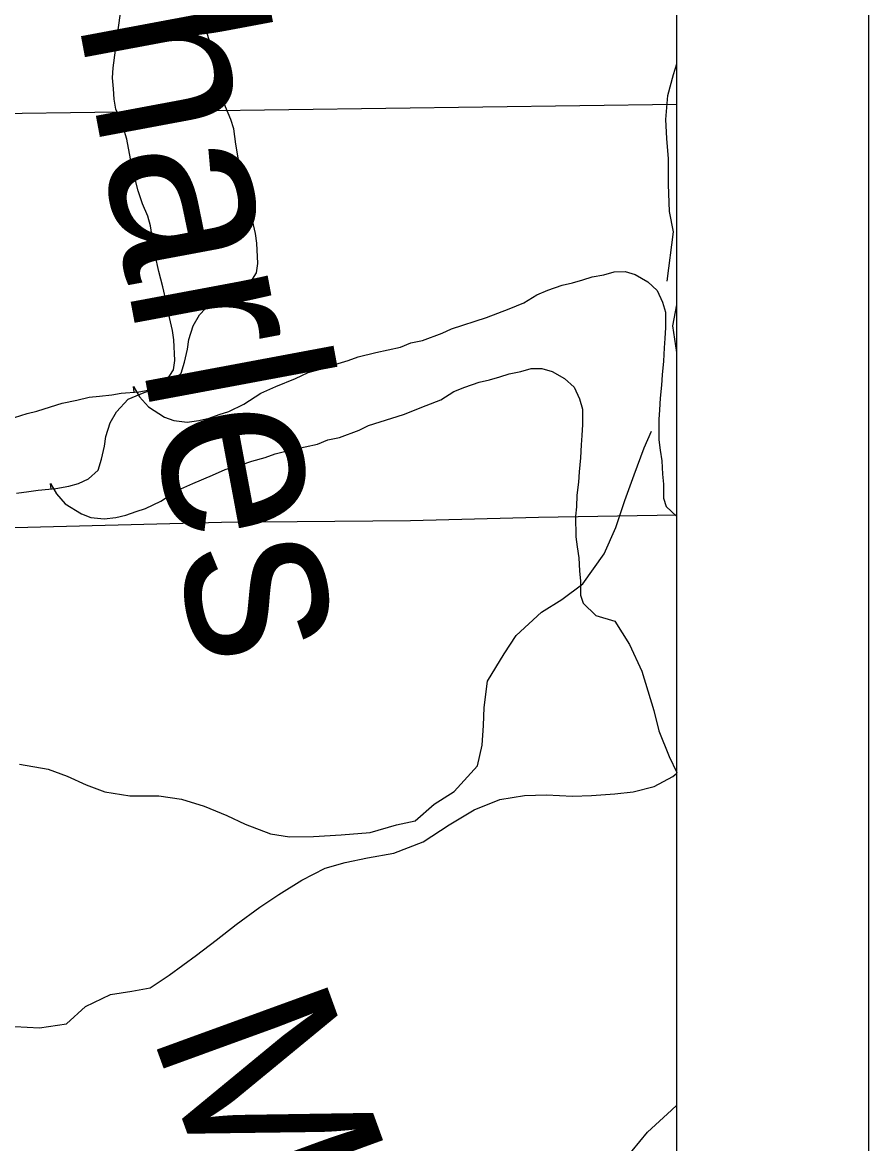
# Model space of a CAD drawing. Extents: x -21.1 to 50.3, y 0 to 22.1.
# Drawn here: x 8.559 to 9, y 17.901 to 18.486 of the extents above; entities that cross this region are included whole.
import ezdxf

# ---------------------------------------------------------------- set-up
doc = ezdxf.new("R2010")
doc.units = 0
for name, color, linetype in [('GM_X_City_Street', 7, 'Continuous'), ('GM_X_County', 7, 'Continuous'), ('GM_X_Major_Lake', 7, 'Continuous'), ('GM_X_Major_Lake_Text', 7, 'Continuous'), ('GM_X_Minor_Lake', 7, 'Continuous'), ('GM_X_Minor_River', 7, 'Continuous'), ('GM_X_State_Route', 7, 'Continuous'), ('SH_Cut_Line', 7, 'Continuous'), ('SH_Data', 7, 'Continuous')]:
    doc.layers.add(name, color=color, linetype=linetype)

msp = doc.modelspace()

# ---------------------------------------------------------------- linework, layer by layer
at = {"layer": 'GM_X_City_Street'}
msp.add_line((8.38467, 18.43604), (8.9, 18.44311), dxfattribs=at)
msp.add_lwpolyline([(8.47328, 18.22088), (8.49404, 18.22088), (8.6626, 18.22527), (8.76114, 18.22611), (8.82796, 18.2278), (8.9, 18.22898)], dxfattribs=at)
at = {"layer": 'GM_X_County'}
msp.add_lwpolyline([(8.9, 14.74638), (8.9, 20.9), (2.1, 20.9), (2.1, 14.1), (8.89319, 14.1)], dxfattribs=at)
at = {"layer": 'GM_X_Major_Lake'}
msp.add_lwpolyline([(8.9, 17.84845), (8.89509, 17.84114), (8.88329, 17.83322), (8.8723, 17.8382), (8.86513, 17.85001), (8.86365, 17.8618), (8.86521, 17.87243), (8.86982, 17.88761), (8.87669, 17.89746), (8.88469, 17.9073), (8.89726, 17.91864), (8.9, 17.92136)], dxfattribs=at)
at = {"layer": 'GM_X_Minor_Lake'}
for p, q in [((8.89791, 18.32756), (8.9, 18.33852)), ((8.9, 18.31363), (8.89791, 18.32756))]:
    msp.add_line(p, q, dxfattribs=at)
at = {"layer": 'GM_X_Minor_River'}
for points in [[(8.6101, 18.43514), (8.60741, 18.44045), (8.60662, 18.44576), (8.60621, 18.45108), (8.6058, 18.45678), (8.60615, 18.46209), (8.60724, 18.47122), (8.60835, 18.47616), (8.6087, 18.48186), (8.61017, 18.49175)], [(8.65339, 18.48566), (8.6507, 18.49096)], [(8.55139, 18.27881), (8.56126, 18.28191), (8.56621, 18.28307), (8.57343, 18.28539), (8.57951, 18.28733), (8.58711, 18.28889), (8.59357, 18.29044), (8.5989, 18.29085), (8.60537, 18.29165), (8.61031, 18.29244), (8.61944, 18.29324), (8.62629, 18.29442), (8.63123, 18.29597), (8.63654, 18.29828), (8.64147, 18.30286), (8.64334, 18.30857), (8.64482, 18.31542), (8.64555, 18.32036), (8.6478, 18.32759), (8.65119, 18.33331), (8.65725, 18.3398), (8.6656, 18.34327), (8.6713, 18.3452), (8.67661, 18.34865), (8.68076, 18.35513), (8.6815, 18.36007), (8.68106, 18.3707), (8.68027, 18.37564), (8.67871, 18.38247), (8.67714, 18.39006), (8.67519, 18.3984), (8.67325, 18.40637), (8.67129, 18.4151), (8.67011, 18.42231), (8.66893, 18.43028), (8.66738, 18.43521), (8.66468, 18.44166), (8.66235, 18.44848), (8.6608, 18.45455), (8.65845, 18.46517), (8.6565, 18.47542), (8.65339, 18.48566)], [(8.89492, 18.35092), (8.89823, 18.37658), (8.89624, 18.3872), (8.89573, 18.40125), (8.89562, 18.41455), (8.89476, 18.42518), (8.89429, 18.43505), (8.89532, 18.4476), (8.89826, 18.45865), (8.9, 18.46423)], [(8.55561, 18.24034), (8.56208, 18.24113), (8.56702, 18.24192), (8.57615, 18.24273), (8.583, 18.24391), (8.58794, 18.24545), (8.59325, 18.24776), (8.59818, 18.25235), (8.60005, 18.25806), (8.60153, 18.2649), (8.60227, 18.26985), (8.60451, 18.27707), (8.6079, 18.28279), (8.61396, 18.28929), (8.62231, 18.29275), (8.62801, 18.29468), (8.63332, 18.29813), (8.63747, 18.30461), (8.63821, 18.30955), (8.63777, 18.32019), (8.63698, 18.32512), (8.63542, 18.33195), (8.63385, 18.33954), (8.63191, 18.34789), (8.62996, 18.35586), (8.628, 18.36458), (8.62682, 18.37179), (8.62564, 18.37976), (8.62409, 18.38469), (8.62139, 18.39114), (8.61906, 18.39796), (8.61751, 18.40403), (8.61517, 18.41466), (8.61321, 18.4249), (8.6101, 18.43514)], [(8.61702, 18.29303), (8.61676, 18.29589), (8.61983, 18.29059), (8.62443, 18.28529), (8.63284, 18.28002), (8.6378, 18.27815), (8.64465, 18.27743), (8.65074, 18.27822), (8.65606, 18.27939), (8.66138, 18.28132), (8.66632, 18.28287), (8.67429, 18.28671), (8.68301, 18.29246), (8.69099, 18.29592), (8.70124, 18.30015), (8.70769, 18.30323), (8.71606, 18.30555), (8.72176, 18.30749), (8.7286, 18.30942), (8.73391, 18.31135), (8.74304, 18.31368), (8.75596, 18.31641), (8.76128, 18.31872), (8.76736, 18.31989), (8.77762, 18.32375), (8.78256, 18.32606), (8.80079, 18.33186), (8.81257, 18.33648), (8.82017, 18.33956), (8.82699, 18.34378), (8.83269, 18.34609), (8.84029, 18.34879), (8.84561, 18.34996), (8.85093, 18.35151), (8.85587, 18.35305), (8.86195, 18.35423), (8.86728, 18.35577), (8.87299, 18.35581), (8.87832, 18.35432), (8.88481, 18.35055), (8.88979, 18.34602), (8.89248, 18.33996), (8.89404, 18.33465), (8.89408, 18.32667), (8.89373, 18.32097), (8.89338, 18.31603), (8.89304, 18.30919), (8.89232, 18.30197), (8.89196, 18.29665), (8.89124, 18.28981), (8.8909, 18.28373), (8.89054, 18.27879), (8.8906, 18.26815), (8.89139, 18.26283), (8.89218, 18.25714), (8.8926, 18.2503), (8.89301, 18.24499), (8.89305, 18.23777), (8.89451, 18.23347), (8.9, 18.22812)], [(8.57373, 18.24251), (8.57347, 18.24537), (8.57655, 18.24007), (8.58114, 18.23478), (8.58955, 18.22951), (8.59451, 18.22764), (8.60136, 18.22691), (8.60745, 18.22771), (8.61277, 18.22888), (8.61809, 18.2308), (8.62303, 18.23235), (8.631, 18.23619), (8.63972, 18.24194), (8.6477, 18.2454), (8.65795, 18.24964), (8.66441, 18.25271), (8.67277, 18.25504), (8.67847, 18.25697), (8.68531, 18.25891), (8.69063, 18.26084), (8.69975, 18.26317), (8.71267, 18.2659), (8.71799, 18.26821), (8.72408, 18.26938), (8.73433, 18.27323), (8.73927, 18.27554), (8.75751, 18.28134), (8.76928, 18.28596), (8.77688, 18.28904), (8.7837, 18.29326), (8.7894, 18.29557), (8.797, 18.29827), (8.80232, 18.29944), (8.80764, 18.30099), (8.81258, 18.30254), (8.81867, 18.30371), (8.82399, 18.30526), (8.8297, 18.30529), (8.83503, 18.3038), (8.84152, 18.30004), (8.8465, 18.29551), (8.8492, 18.28944), (8.85075, 18.28413), (8.85079, 18.27616), (8.85044, 18.27046), (8.85009, 18.26551), (8.84975, 18.25868), (8.84903, 18.25145), (8.84867, 18.24613), (8.84795, 18.23929), (8.84761, 18.23321), (8.84725, 18.22827), (8.84731, 18.21763), (8.8481, 18.21232), (8.8489, 18.20662), (8.84931, 18.19979), (8.84972, 18.19447), (8.84977, 18.18725), (8.85122, 18.18296), (8.85772, 18.17662)], [(8.5573, 18.09906), (8.57212, 18.09654), (8.58202, 18.09283), (8.59192, 18.08836), (8.60182, 18.08466), (8.61475, 18.0825), (8.62992, 18.08264), (8.6417, 18.08085), (8.6535, 18.07716), (8.66531, 18.07233), (8.67484, 18.06786), (8.68816, 18.06267), (8.69804, 18.06124), (8.71057, 18.06136), (8.72498, 18.06225), (8.74014, 18.06353), (8.75377, 18.06746), (8.76362, 18.06945), (8.77341, 18.07828), (8.78397, 18.08484), (8.796, 18.09825), (8.79856, 18.10891), (8.79922, 18.11918), (8.79952, 18.12868), (8.80129, 18.14238), (8.80989, 18.15651), (8.81626, 18.16607), (8.82943, 18.17835), (8.84, 18.18491), (8.85093, 18.193), (8.86217, 18.20868), (8.86812, 18.22241), (8.87292, 18.23652), (8.87774, 18.24986), (8.88292, 18.26397), (8.88679, 18.27266)], [(8.85772, 18.17662), (8.86765, 18.17362), (8.8753, 18.1615), (8.88182, 18.14748), (8.888, 18.12701), (8.89071, 18.11639), (8.89609, 18.10312), (8.9, 18.09475)], [(8.68256, 18.0245), (8.69254, 18.03119), (8.70443, 18.03861), (8.71668, 18.04488), (8.72698, 18.04776), (8.73879, 18.05024), (8.7525, 18.05269), (8.76779, 18.05854), (8.78122, 18.06745), (8.79426, 18.07523), (8.80763, 18.08073), (8.82058, 18.08281), (8.83198, 18.08302), (8.84564, 18.08243), (8.85552, 18.08266), (8.86769, 18.08361), (8.8772, 18.08461), (8.88826, 18.08748), (8.89784, 18.09265), (8.9, 18.09438)], [(8.55474, 17.96224), (8.56764, 17.96167), (8.58172, 17.96373), (8.59174, 17.9727), (8.60475, 17.97896), (8.61579, 17.98069), (8.62531, 17.98245), (8.63529, 17.98913), (8.64951, 17.99955), (8.65988, 18.00737), (8.67027, 18.01557), (8.68256, 18.0245)]]:
    msp.add_lwpolyline(points, dxfattribs=at)
at = {"layer": 'GM_X_State_Route'}
msp.add_lwpolyline([(8.9, 17.84218), (8.9, 20.9), (6.52955, 20.9), (6.52977, 20.39859), (6.52273, 19.34666), (6.52255, 18.97782), (6.52225, 18.35692), (6.52196, 17.81036), (6.66406, 17.81203), (6.69997, 17.81193), (6.90933, 17.81425), (7.58368, 17.81946), (7.86638, 17.82395), (8.25757, 17.83124)], close=True, dxfattribs=at)
at = {"layer": 'SH_Cut_Line'}
msp.add_lwpolyline([(6.50995, 14.1), (8.9, 14.1), (8.9, 20.9), (6.52955, 20.9), (6.52977, 20.39859), (6.52273, 19.34666), (6.52255, 18.97782), (6.52225, 18.35692), (6.52196, 17.81036), (6.52053, 17.72081), (6.52013, 17.69645), (6.52222, 16.85672), (6.52315, 16.46813), (6.52123, 16.24517), (6.51982, 16.08256), (6.51595, 15.49226), (6.51465, 15.30312), (6.514, 15.09364), (6.51464, 15.03489), (6.5142, 14.9441), (6.51283, 14.60317), (6.513, 14.41466), (6.51114, 14.29418), (6.5113, 14.24348)], close=True, dxfattribs=at)
at = {"layer": 'SH_Data'}
msp.add_line((9, 21), (9, 14), dxfattribs=at)

# ---------------------------------------------------------------- texts
at = {"layer": 'GM_X_Major_Lake_Text'}
for s, height, rotation, p in [('Charles', 0.094728, 280.59185, (8.57088, 18.57713)), ('Mill', 0.094726, 289.99618, (8.62527, 17.96006))]:
    msp.add_text(s, height=height, rotation=rotation, dxfattribs=at).set_placement(p)

doc.saveas('drawing.dxf')
